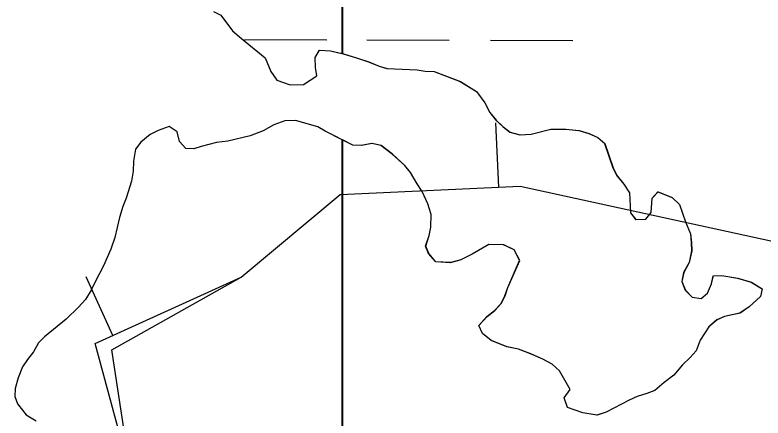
# Model space of a CAD drawing. Extents: x 3161514 to 3199414, y 831166 to 856601.
# Drawn here: x 3196144.4 to 3196435.1, y 846320.5 to 846477 of the extents above; entities that cross this region are included whole.
import ezdxf

# ---------------------------------------------------------------- set-up
doc = ezdxf.new("R2010")
doc.units = 0
for name, color, linetype in [('V-BORW-LINE', 7, 'Continuous'), ('V-SITE-VEGE', 7, 'Continuous'), ('V-TOPO-SHOR', 7, 'Continuous'), ('V-WETL-SWMP', 7, 'Continuous')]:
    doc.layers.add(name, color=color, linetype=linetype)

msp = doc.modelspace()

# ---------------------------------------------------------------- linework, layer by layer
at = {"layer": 'V-BORW-LINE'}
for p, q in [((3196332.45, 846410.23), (3196331.26, 846435.2)), ((3196182.43, 846352.56), (3196172.06, 846375.3))]:
    msp.add_line(p, q, dxfattribs=at)
for points in [[(3196636.63, 846104.92), (3196571.29, 846148.98), (3196520.32, 846164.55), (3196408.25, 846159.39), (3196317.64, 846146.4), (3196263.59, 846160.6), (3196217.91, 846243.89), (3196189.6, 846297.87), (3196175.54, 846349.41), (3196232.28, 846375.29), (3196270.77, 846407.3), (3196340.75, 846410.63), (3196456.48, 846385.32), (3196627.46, 846305.12)], [(3196636.63, 846104.92), (3196571.29, 846148.98), (3196520.32, 846164.55), (3196408.25, 846159.39), (3196317.64, 846146.4), (3196263.59, 846160.6), (3196217.91, 846243.89), (3196189.6, 846297.87), (3196182.08, 846346.95), (3196232.28, 846375.29), (3196270.77, 846407.3), (3196340.75, 846410.63), (3196456.48, 846385.32), (3196627.46, 846305.12)]]:
    msp.add_lwpolyline(points, dxfattribs=at)
at = {"layer": 'V-SITE-VEGE'}
for p, q in [((3196221.52, 846478.42), (3196224.37, 846476.91)), ((3196224.37, 846476.91), (3196228.96, 846470.83)), ((3196228.96, 846470.83), (3196232.39, 846467.86)), ((3196232.39, 846467.86), (3196241.69, 846460.43)), ((3196261.05, 846460.58), (3196262.76, 846463.43)), ((3196262.76, 846463.43), (3196267.08, 846463.12)), ((3196267.08, 846463.12), (3196272, 846461.97)), ((3196241.69, 846460.43), (3196243.82, 846455.03)), ((3196261.16, 846456.67), (3196261.05, 846460.58)), ((3196272, 846461.97), (3196277.11, 846460.4)), ((3196277.11, 846460.4), (3196281.81, 846458.85)), ((3196261.7, 846453.36), (3196261.16, 846456.67)), ((3196281.81, 846458.85), (3196285.88, 846457.1)), ((3196285.88, 846457.1), (3196288.95, 846456.21)), ((3196243.82, 846455.03), (3196246.21, 846451.67)), ((3196288.95, 846456.21), (3196300.68, 846455.72)), ((3196300.68, 846455.72), (3196303.75, 846455.23)), ((3196303.75, 846455.23), (3196307.26, 846455.15)), ((3196307.26, 846455.15), (3196317.46, 846451.19)), ((3196246.21, 846451.67), (3196251.32, 846449.91)), ((3196256.47, 846449.99), (3196261.7, 846453.36)), ((3196317.46, 846451.19), (3196323.75, 846447.34)), ((3196251.32, 846449.91), (3196256.47, 846449.99)), ((3196323.75, 846447.34), (3196326.94, 846442.94)), ((3196326.94, 846442.94), (3196328.91, 846439.18)), ((3196328.91, 846439.18), (3196331.31, 846436.24)), ((3196253.46, 846436.05), (3196249.33, 846435.95)), ((3196262.04, 846433.58), (3196253.46, 846436.05)), ((3196331.31, 846436.24), (3196333.92, 846433.71)), ((3196204.39, 846433.73), (3196200.02, 846432.19)), ((3196207.42, 846431.6), (3196204.39, 846433.73)), ((3196244.97, 846434.41), (3196240.8, 846432.03)), ((3196249.33, 846435.95), (3196244.97, 846434.41)), ((3196264.89, 846431.87), (3196262.04, 846433.58)), ((3196333.92, 846433.71), (3196336.76, 846431.58)), ((3196196.9, 846430.62), (3196193.32, 846427.61)), ((3196200.02, 846432.19), (3196196.9, 846430.62)), ((3196208.36, 846427.87), (3196207.42, 846431.6)), ((3196240.8, 846432.03), (3196235.81, 846430.09)), ((3196275.67, 846426.46), (3196264.89, 846431.87)), ((3196336.76, 846431.58), (3196340.64, 846430.45)), ((3196340.64, 846430.45), (3196344.97, 846430.76)), ((3196344.97, 846430.76), (3196352.64, 846432.64)), ((3196352.64, 846432.64), (3196358.41, 846432.71)), ((3196358.41, 846432.71), (3196363.54, 846432.17)), ((3196363.54, 846432.17), (3196367.43, 846431.05)), ((3196367.43, 846431.05), (3196370.89, 846429.52)), ((3196193.32, 846427.61), (3196191.2, 846424.99)), ((3196210.77, 846425.14), (3196208.36, 846427.87)), ((3196222.77, 846427.52), (3196216.76, 846426.02)), ((3196227.11, 846428.04), (3196222.77, 846427.52)), ((3196235.81, 846430.09), (3196227.11, 846428.04)), ((3196370.89, 846429.52), (3196373.51, 846427.19)), ((3196191.2, 846424.99), (3196190.47, 846420.27)), ((3196213.85, 846425.06), (3196210.77, 846425.14)), ((3196216.76, 846426.02), (3196213.85, 846425.06)), ((3196278.96, 846426.38), (3196275.67, 846426.46)), ((3196283.1, 846427.1), (3196278.96, 846426.38)), ((3196286.59, 846426.4), (3196283.1, 846427.1)), ((3196291.03, 846423), (3196286.59, 846426.4)), ((3196373.51, 846427.19), (3196376.78, 846417.64)), ((3196295.87, 846418.56), (3196291.03, 846423)), ((3196190.47, 846420.27), (3196190.38, 846416.36)), ((3196190.38, 846416.36), (3196189.67, 846412.46)), ((3196298.07, 846415.83), (3196295.87, 846418.56)), ((3196300.64, 846411.44), (3196298.07, 846415.83)), ((3196376.78, 846417.64), (3196378.36, 846414.51)), ((3196378.36, 846414.51), (3196380.96, 846411.36)), ((3196189.67, 846412.46), (3196187.66, 846405.92)), ((3196302.63, 846408.51), (3196300.64, 846411.44)), ((3196380.96, 846411.36), (3196383.14, 846408.01)), ((3196304.78, 846403.72), (3196302.63, 846408.51)), ((3196383.14, 846408.01), (3196383.57, 846400.18)), ((3196391.95, 846405.95), (3196394.27, 846408.36)), ((3196394.27, 846408.36), (3196399.78, 846406.17)), ((3196187.66, 846405.92), (3196186.34, 846402.66)), ((3196391.61, 846400.4), (3196391.95, 846405.95)), ((3196399.78, 846406.17), (3196402.6, 846403.43)), ((3196186.34, 846402.66), (3196185, 846398.37)), ((3196306.12, 846399.57), (3196304.78, 846403.72)), ((3196402.6, 846403.43), (3196404.91, 846396.78)), ((3196185, 846398.37), (3196183.17, 846390.58)), ((3196306, 846394.63), (3196306.12, 846399.57)), ((3196383.57, 846400.18), (3196385.57, 846397.66)), ((3196389.49, 846397.77), (3196391.61, 846400.4)), ((3196385.57, 846397.66), (3196389.49, 846397.77)), ((3196404.91, 846396.78), (3196406.85, 846392)), ((3196305.31, 846391.36), (3196306, 846394.63)), ((3196183.17, 846390.58), (3196181.62, 846386.09)), ((3196303.98, 846387.27), (3196305.31, 846391.36)), ((3196406.85, 846392), (3196407.18, 846388.7)), ((3196305.14, 846384.36), (3196303.98, 846387.27)), ((3196328.5, 846387.91), (3196322.02, 846384.16)), ((3196334.26, 846387.77), (3196328.5, 846387.91)), ((3196338.33, 846385.82), (3196334.26, 846387.77)), ((3196407.18, 846388.7), (3196407.31, 846385.4)), ((3196181.62, 846386.09), (3196178.78, 846379.57)), ((3196307.95, 846381.2), (3196305.14, 846384.36)), ((3196322.02, 846384.16), (3196317.65, 846381.99)), ((3196340.5, 846381.65), (3196338.33, 846385.82)), ((3196407.31, 846385.4), (3196406.38, 846380.89)), ((3196313.71, 846380.85), (3196307.95, 846381.2)), ((3196317.65, 846381.99), (3196313.71, 846380.85)), ((3196335.92, 846371.26), (3196340.5, 846381.65)), ((3196406.38, 846380.89), (3196404.23, 846377.03)), ((3196178.78, 846379.57), (3196175.55, 846373.47)), ((3196404.23, 846377.03), (3196403.52, 846373.54)), ((3196415.04, 846372.65), (3196415.73, 846375.72)), ((3196415.73, 846375.72), (3196419.03, 846375.85)), ((3196419.03, 846375.85), (3196425.18, 846374.88)), ((3196175.55, 846373.47), (3196174.03, 846370.21)), ((3196403.52, 846373.54), (3196404.89, 846370.22)), ((3196413.51, 846368.98), (3196415.04, 846372.65)), ((3196425.18, 846374.88), (3196430.5, 846373.31)), ((3196430.5, 846373.31), (3196434.76, 846370.73)), ((3196174.03, 846370.21), (3196171.88, 846366.56)), ((3196334.81, 846367.99), (3196335.92, 846371.26)), ((3196404.89, 846370.22), (3196407.5, 846367.48)), ((3196434.76, 846370.73), (3196434.07, 846367.66)), ((3196171.88, 846366.56), (3196169.13, 846363.53)), ((3196333.3, 846364.94), (3196334.81, 846367.99)), ((3196407.5, 846367.48), (3196410.99, 846366.98)), ((3196410.99, 846366.98), (3196413.51, 846368.98)), ((3196434.07, 846367.66), (3196429.65, 846363.65)), ((3196169.13, 846363.53), (3196164.28, 846358.91)), ((3196330.76, 846362.32), (3196333.3, 846364.94)), ((3196429.65, 846363.65), (3196426.09, 846361.27)), ((3196327.82, 846359.92), (3196330.76, 846362.32)), ((3196426.09, 846361.27), (3196420.08, 846359.97)), ((3196164.28, 846358.91), (3196155.88, 846352.11)), ((3196324.65, 846356.49), (3196327.82, 846359.92)), ((3196417.17, 846358.6), (3196414.02, 846356)), ((3196420.08, 846359.97), (3196417.17, 846358.6)), ((3196326.02, 846353.37), (3196324.65, 846356.49)), ((3196414.02, 846356), (3196410.6, 846350.72)), ((3196155.88, 846352.11), (3196153.56, 846349.69)), ((3196329.45, 846350.62), (3196326.02, 846353.37)), ((3196153.56, 846349.69), (3196151.62, 846346.24)), ((3196335.57, 846348.2), (3196329.45, 846350.62)), ((3196410.6, 846350.72), (3196409.06, 846346.64)), ((3196151.62, 846346.24), (3196149.28, 846343.21)), ((3196340.08, 846347.27), (3196335.57, 846348.2)), ((3196344.78, 846345.51), (3196340.08, 846347.27)), ((3196409.06, 846346.64), (3196406.73, 846344.02)), ((3196149.28, 846343.21), (3196147.36, 846340.37)), ((3196349.46, 846343.34), (3196344.78, 846345.51)), ((3196353.12, 846341.4), (3196349.46, 846343.34)), ((3196406.73, 846344.02), (3196403.78, 846341.21)), ((3196147.36, 846340.37), (3196145.61, 846336.09)), ((3196355.94, 846338.86), (3196353.12, 846341.4)), ((3196403.78, 846341.21), (3196400.38, 846337.17)), ((3196360.09, 846331.55), (3196355.94, 846338.86)), ((3196145.61, 846336.09), (3196144.48, 846332)), ((3196396.61, 846334.38), (3196393.03, 846331.17)), ((3196400.38, 846337.17), (3196396.61, 846334.38)), ((3196144.48, 846332), (3196144.41, 846328.91)), ((3196357.75, 846328.31), (3196360.09, 846331.55)), ((3196144.41, 846328.91), (3196145.37, 846326.01)), ((3196386.18, 846328.86), (3196383.06, 846327.5)), ((3196389.92, 846330.01), (3196386.18, 846328.86)), ((3196393.03, 846331.17), (3196389.92, 846330.01)), ((3196145.37, 846326.01), (3196148.77, 846321.81)), ((3196359.1, 846324.57), (3196357.75, 846328.31)), ((3196383.06, 846327.5), (3196374.09, 846322.77)), ((3196365.02, 846322.58), (3196359.1, 846324.57)), ((3196374.09, 846322.77), (3196370.56, 846321.62)), ((3196148.77, 846321.81), (3196152.62, 846319.45)), ((3196370.56, 846321.62), (3196365.02, 846322.58))]:
    msp.add_line(p, q, dxfattribs=at)
at = {"layer": 'V-TOPO-SHOR'}
for points in [[(3196221.52, 846478.42), (3196224.37, 846476.91), (3196228.96, 846470.83), (3196232.39, 846467.86), (3196241.69, 846460.43), (3196243.82, 846455.03), (3196246.21, 846451.67), (3196251.32, 846449.91), (3196256.47, 846449.99), (3196261.7, 846453.36), (3196261.16, 846456.67), (3196261.05, 846460.58), (3196262.76, 846463.43)], [(3196262.76, 846463.43), (3196267.08, 846463.12), (3196272, 846461.97), (3196277.11, 846460.4), (3196281.81, 846458.85), (3196285.88, 846457.1), (3196288.95, 846456.21), (3196300.68, 846455.72), (3196303.75, 846455.23), (3196307.25, 846455.15), (3196317.46, 846451.19), (3196323.75, 846447.34), (3196326.94, 846442.94), (3196328.91, 846439.18), (3196331.31, 846436.24), (3196333.92, 846433.71), (3196336.76, 846431.58), (3196340.64, 846430.45), (3196344.97, 846430.76), (3196352.64, 846432.64), (3196358.41, 846432.71), (3196363.54, 846432.17), (3196367.43, 846431.05), (3196370.89, 846429.52), (3196373.51, 846427.19), (3196376.78, 846417.64), (3196378.36, 846414.51), (3196380.96, 846411.36), (3196383.14, 846408.01), (3196383.57, 846400.18), (3196385.57, 846397.66), (3196389.49, 846397.77), (3196391.61, 846400.4), (3196391.95, 846405.95), (3196394.27, 846408.36), (3196399.78, 846406.17), (3196402.6, 846403.43), (3196404.91, 846396.78), (3196406.85, 846392), (3196407.18, 846388.7), (3196407.31, 846385.4), (3196406.38, 846380.89), (3196404.23, 846377.03), (3196403.52, 846373.54), (3196404.89, 846370.22), (3196407.5, 846367.48), (3196410.99, 846366.98), (3196413.51, 846368.98), (3196415.04, 846372.65), (3196415.73, 846375.72), (3196419.03, 846375.85), (3196425.18, 846374.88), (3196430.5, 846373.31), (3196434.76, 846370.73), (3196434.07, 846367.66), (3196429.65, 846363.65), (3196426.09, 846361.27), (3196420.08, 846359.97), (3196417.17, 846358.6), (3196414.02, 846356), (3196410.6, 846350.72), (3196409.06, 846346.64), (3196406.73, 846344.02), (3196403.78, 846341.21), (3196400.39, 846337.17), (3196396.61, 846334.38), (3196393.03, 846331.17), (3196389.92, 846330.01), (3196386.18, 846328.86), (3196383.06, 846327.5), (3196374.09, 846322.77), (3196370.56, 846321.62), (3196365.02, 846322.58), (3196359.1, 846324.57), (3196357.75, 846328.31), (3196360.09, 846331.55), (3196355.94, 846338.86), (3196353.12, 846341.4), (3196349.46, 846343.34), (3196344.78, 846345.51), (3196340.08, 846347.27), (3196335.57, 846348.2), (3196329.45, 846350.62), (3196326.02, 846353.37), (3196324.65, 846356.5), (3196327.82, 846359.92), (3196330.76, 846362.32), (3196333.3, 846364.94), (3196334.81, 846367.99), (3196335.92, 846371.26), (3196340.5, 846381.65), (3196338.33, 846385.82), (3196334.26, 846387.77), (3196328.5, 846387.91), (3196322.02, 846384.16), (3196317.65, 846381.99), (3196313.71, 846380.85), (3196307.95, 846381.2), (3196305.14, 846384.36), (3196303.97, 846387.27), (3196305.31, 846391.35)], [(3196305.31, 846391.35), (3196306, 846394.63), (3196306.12, 846399.57), (3196304.78, 846403.72), (3196302.63, 846408.51), (3196300.64, 846411.44), (3196298.07, 846415.83), (3196295.87, 846418.56), (3196291.03, 846423), (3196286.59, 846426.4), (3196283.1, 846427.1), (3196278.96, 846426.38), (3196275.67, 846426.46), (3196264.89, 846431.87), (3196262.05, 846433.58), (3196253.46, 846436.05), (3196249.33, 846435.95), (3196244.97, 846434.41), (3196240.8, 846432.03), (3196235.81, 846430.09), (3196227.11, 846428.04), (3196222.77, 846427.52), (3196216.76, 846426.02), (3196213.86, 846425.06), (3196210.77, 846425.14), (3196208.36, 846427.87), (3196207.42, 846431.6), (3196204.39, 846433.73), (3196200.02, 846432.19), (3196196.9, 846430.62), (3196193.32, 846427.61), (3196191.2, 846424.99), (3196190.47, 846420.27), (3196190.38, 846416.36), (3196189.67, 846412.46), (3196187.66, 846405.92), (3196186.34, 846402.66), (3196185, 846398.37), (3196183.17, 846390.58), (3196181.62, 846386.09), (3196178.78, 846379.57), (3196175.55, 846373.47), (3196174.03, 846370.21), (3196171.88, 846366.56), (3196169.13, 846363.53), (3196164.28, 846358.91), (3196155.88, 846352.11), (3196153.56, 846349.7), (3196151.62, 846346.24), (3196149.28, 846343.21), (3196147.36, 846340.37), (3196145.61, 846336.09), (3196144.48, 846332), (3196144.41, 846328.91), (3196145.37, 846326.01), (3196148.77, 846321.81), (3196152.62, 846319.45)]]:
    msp.add_lwpolyline(points, dxfattribs=at)
at = {"layer": 'V-WETL-SWMP'}
for p, q in [((3196271.62, 846527.19), (3196271.62, 846462.07)), ((3196233.55, 846467.47), (3196265.55, 846467.38)), ((3196281.17, 846467.34), (3196313.17, 846467.25)), ((3196329.17, 846467.21), (3196361.17, 846467.12)), ((3196271.62, 846462.07), (3196272.05, 846461.97)), ((3196272.05, 846461.97), (3196277.16, 846460.4)), ((3196277.16, 846460.4), (3196281.86, 846458.85)), ((3196281.86, 846458.85), (3196285.94, 846457.1)), ((3196285.94, 846457.1), (3196289.01, 846456.21)), ((3196289.01, 846456.21), (3196300.73, 846455.72)), ((3196300.73, 846455.72), (3196303.81, 846455.23)), ((3196303.81, 846455.23), (3196307.31, 846455.15)), ((3196307.31, 846455.15), (3196317.51, 846451.2)), ((3196317.51, 846451.2), (3196323.8, 846447.34)), ((3196323.8, 846447.34), (3196326.99, 846442.94)), ((3196326.99, 846442.94), (3196328.96, 846439.18)), ((3196328.96, 846439.18), (3196331.36, 846436.24)), ((3196331.36, 846436.24), (3196333.98, 846433.71)), ((3196333.98, 846433.71), (3196336.81, 846431.58)), ((3196336.81, 846431.58), (3196340.69, 846430.46)), ((3196340.69, 846430.46), (3196345.02, 846430.76)), ((3196345.02, 846430.76), (3196352.69, 846432.64)), ((3196352.69, 846432.64), (3196358.46, 846432.71)), ((3196358.46, 846432.71), (3196363.59, 846432.17)), ((3196363.59, 846432.17), (3196367.48, 846431.05)), ((3196367.48, 846431.05), (3196370.94, 846429.52)), ((3196275.73, 846426.46), (3196271.62, 846428.52)), ((3196271.62, 846428.52), (3196271.62, 846154.53)), ((3196370.94, 846429.52), (3196373.56, 846427.19)), ((3196279.02, 846426.38), (3196275.73, 846426.46)), ((3196283.16, 846427.1), (3196279.02, 846426.38)), ((3196286.64, 846426.4), (3196283.16, 846427.1)), ((3196291.09, 846423), (3196286.64, 846426.4)), ((3196373.56, 846427.19), (3196376.84, 846417.64)), ((3196295.93, 846418.56), (3196291.09, 846423)), ((3196298.13, 846415.83), (3196295.93, 846418.56)), ((3196300.7, 846411.44), (3196298.13, 846415.83)), ((3196376.84, 846417.64), (3196378.41, 846414.52)), ((3196378.41, 846414.52), (3196381.01, 846411.36)), ((3196302.69, 846408.51), (3196300.7, 846411.44)), ((3196381.01, 846411.36), (3196383.19, 846408.02)), ((3196304.84, 846403.72), (3196302.69, 846408.51)), ((3196383.19, 846408.02), (3196383.62, 846400.18)), ((3196392, 846405.95), (3196394.32, 846408.37)), ((3196394.32, 846408.37), (3196399.83, 846406.17)), ((3196391.66, 846400.4), (3196392, 846405.95)), ((3196399.83, 846406.17), (3196402.65, 846403.43)), ((3196306.18, 846399.57), (3196304.84, 846403.72)), ((3196402.65, 846403.43), (3196404.96, 846396.78)), ((3196306.06, 846394.63), (3196306.18, 846399.57)), ((3196383.62, 846400.18), (3196385.62, 846397.66)), ((3196389.54, 846397.77), (3196391.66, 846400.4)), ((3196385.62, 846397.66), (3196389.54, 846397.77)), ((3196404.96, 846396.78), (3196406.9, 846392)), ((3196305.36, 846391.35), (3196306.06, 846394.63)), ((3196304.03, 846387.27), (3196305.36, 846391.35)), ((3196406.9, 846392), (3196407.24, 846388.7)), ((3196305.19, 846384.36), (3196304.03, 846387.27)), ((3196328.55, 846387.91), (3196322.08, 846384.16)), ((3196334.31, 846387.77), (3196328.55, 846387.91)), ((3196338.38, 846385.82), (3196334.31, 846387.77)), ((3196407.24, 846388.7), (3196407.36, 846385.4)), ((3196308, 846381.2), (3196305.19, 846384.36)), ((3196322.08, 846384.16), (3196317.7, 846382)), ((3196340.55, 846381.65), (3196338.38, 846385.82)), ((3196407.36, 846385.4), (3196406.43, 846380.89)), ((3196313.76, 846380.86), (3196308, 846381.2)), ((3196317.7, 846382), (3196313.76, 846380.86)), ((3196335.97, 846371.26), (3196340.55, 846381.65)), ((3196406.43, 846380.89), (3196404.28, 846377.03)), ((3196404.28, 846377.03), (3196403.58, 846373.55)), ((3196415.09, 846372.65), (3196415.78, 846375.72)), ((3196415.78, 846375.72), (3196419.08, 846375.85)), ((3196419.08, 846375.85), (3196425.23, 846374.88)), ((3196403.58, 846373.55), (3196404.94, 846370.22)), ((3196413.56, 846368.98), (3196415.09, 846372.65)), ((3196425.23, 846374.88), (3196430.55, 846373.31)), ((3196430.55, 846373.31), (3196434.81, 846370.74)), ((3196334.87, 846367.99), (3196335.97, 846371.26)), ((3196404.94, 846370.22), (3196407.55, 846367.48)), ((3196434.81, 846370.74), (3196434.12, 846367.66)), ((3196333.35, 846364.94), (3196334.87, 846367.99)), ((3196407.55, 846367.48), (3196411.04, 846366.98)), ((3196411.04, 846366.98), (3196413.56, 846368.98)), ((3196434.12, 846367.66), (3196429.7, 846363.65)), ((3196330.82, 846362.32), (3196333.35, 846364.94)), ((3196429.7, 846363.65), (3196426.14, 846361.27)), ((3196327.88, 846359.92), (3196330.82, 846362.32)), ((3196426.14, 846361.27), (3196420.14, 846359.97)), ((3196324.71, 846356.5), (3196327.88, 846359.92)), ((3196417.22, 846358.6), (3196414.07, 846356)), ((3196420.14, 846359.97), (3196417.22, 846358.6)), ((3196326.07, 846353.38), (3196324.71, 846356.5)), ((3196414.07, 846356), (3196410.65, 846350.72)), ((3196329.51, 846350.62), (3196326.07, 846353.38)), ((3196335.63, 846348.2), (3196329.51, 846350.62)), ((3196410.65, 846350.72), (3196409.11, 846346.64)), ((3196340.13, 846347.27), (3196335.63, 846348.2)), ((3196344.83, 846345.51), (3196340.13, 846347.27)), ((3196409.11, 846346.64), (3196406.78, 846344.02)), ((3196349.51, 846343.34), (3196344.83, 846345.51)), ((3196353.17, 846341.4), (3196349.51, 846343.34)), ((3196406.78, 846344.02), (3196403.83, 846341.21)), ((3196355.99, 846338.86), (3196353.17, 846341.4)), ((3196403.83, 846341.21), (3196400.44, 846337.17)), ((3196360.14, 846331.55), (3196355.99, 846338.86)), ((3196396.66, 846334.38), (3196393.08, 846331.17)), ((3196400.44, 846337.17), (3196396.66, 846334.38)), ((3196357.8, 846328.31), (3196360.14, 846331.55)), ((3196386.23, 846328.86), (3196383.11, 846327.5)), ((3196389.97, 846330.01), (3196386.23, 846328.86)), ((3196393.08, 846331.17), (3196389.97, 846330.01)), ((3196359.15, 846324.57), (3196357.8, 846328.31)), ((3196383.11, 846327.5), (3196374.14, 846322.77)), ((3196365.08, 846322.58), (3196359.15, 846324.57)), ((3196374.14, 846322.77), (3196370.61, 846321.62)), ((3196370.61, 846321.62), (3196365.08, 846322.58))]:
    msp.add_line(p, q, dxfattribs=at)
for points in [[(3196221.52, 846478.42), (3196224.37, 846476.91), (3196228.96, 846470.83), (3196232.39, 846467.86), (3196241.69, 846460.43), (3196243.82, 846455.03), (3196246.21, 846451.67), (3196251.32, 846449.9), (3196256.47, 846449.99), (3196261.7, 846453.36), (3196261.16, 846456.67), (3196261.05, 846460.58), (3196262.76, 846463.43), (3196267.08, 846463.12), (3196271.57, 846462.07), (3196271.57, 846527.19)], [(3196271.57, 846154.53), (3196271.57, 846428.52), (3196264.89, 846431.87), (3196262.05, 846433.58), (3196253.46, 846436.05), (3196249.33, 846435.95), (3196244.97, 846434.41), (3196240.8, 846432.03), (3196235.81, 846430.09), (3196227.11, 846428.04), (3196222.77, 846427.53), (3196216.76, 846426.02), (3196213.86, 846425.06), (3196210.77, 846425.14), (3196208.37, 846427.87), (3196207.43, 846431.6), (3196204.39, 846433.73), (3196200.02, 846432.19), (3196196.9, 846430.62), (3196193.33, 846427.61), (3196191.2, 846424.99), (3196190.47, 846420.27), (3196190.38, 846416.36), (3196189.67, 846412.46), (3196187.66, 846405.92), (3196186.34, 846402.66), (3196185, 846398.37), (3196183.17, 846390.58), (3196181.62, 846386.09), (3196178.78, 846379.57), (3196175.55, 846373.47), (3196174.03, 846370.21), (3196171.88, 846366.56), (3196169.13, 846363.53), (3196164.28, 846358.91), (3196155.88, 846352.11), (3196153.56, 846349.7), (3196151.62, 846346.24), (3196149.28, 846343.21), (3196147.36, 846340.37), (3196145.61, 846336.09), (3196144.48, 846332), (3196144.41, 846328.91), (3196145.37, 846326.01), (3196148.77, 846321.8), (3196152.62, 846319.45)]]:
    msp.add_lwpolyline(points, dxfattribs=at)

doc.saveas('drawing.dxf')
